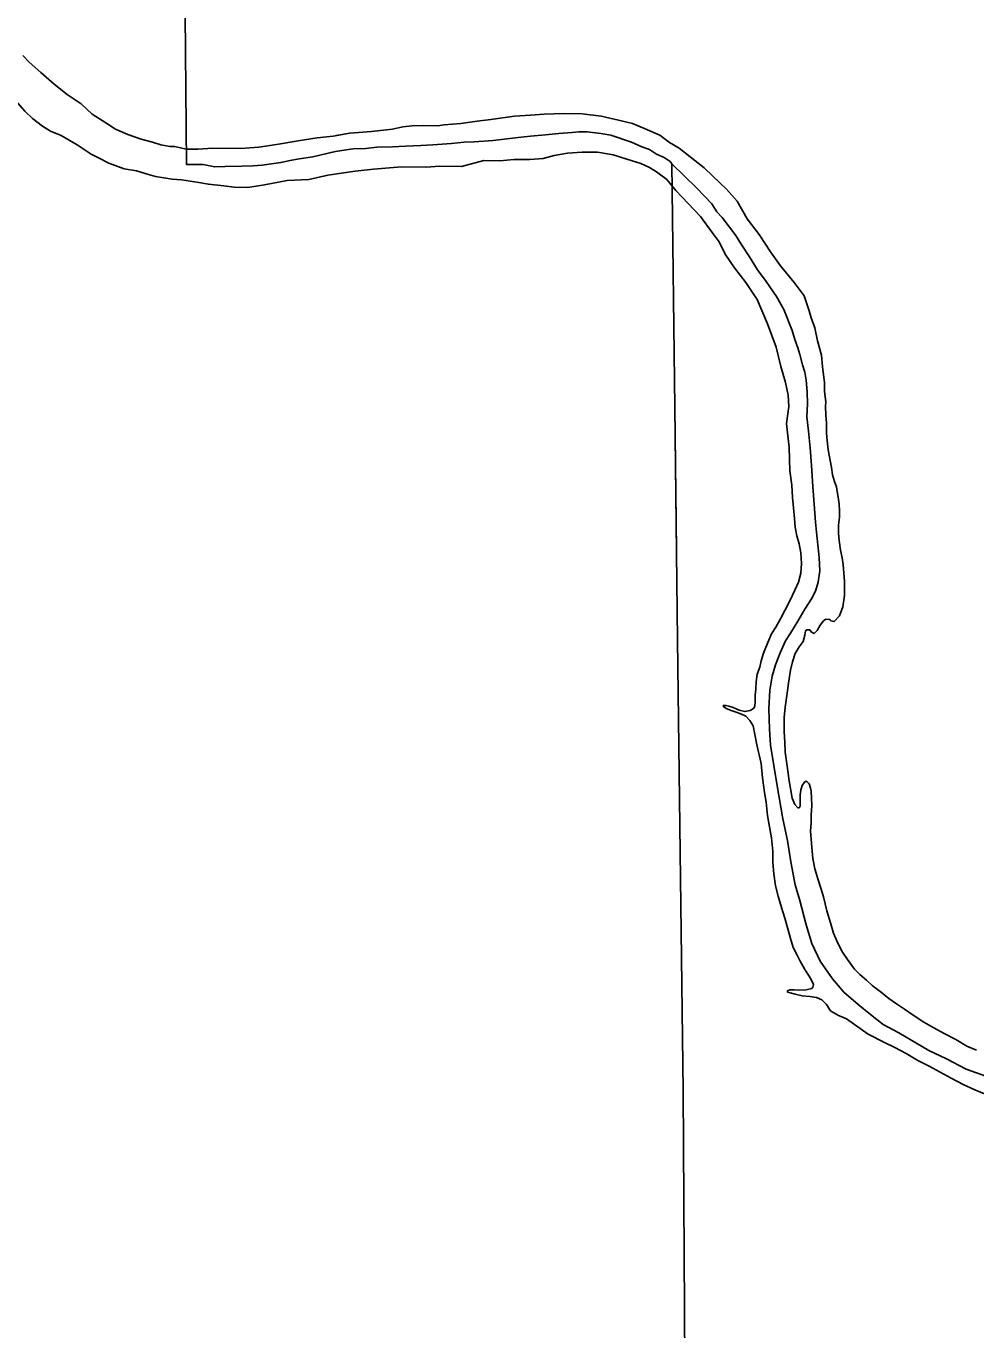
# Model space of a CAD drawing. Extents: x -939622 to -934222, y 1383701 to 1385301.
# Drawn here: x -936566.09 to -936549.12, y 1385000.13 to 1385023.41 of the extents above; entities that cross this region are included whole.
import ezdxf

# ---------------------------------------------------------------- set-up
doc = ezdxf.new("R2010")
doc.units = 0
doc.layers.add('Level 2', color=7, linetype='Continuous')
doc.layers.add('Level 9', color=7, linetype='Continuous')

msp = doc.modelspace()

# ---------------------------------------------------------------- linework, layer by layer
at = {"layer": 'Level 2'}
for points in [[(-936563.285, 1385027.654), (-936563.227, 1385020.94), (-936562.927, 1385020.937), (-936562.719, 1385020.895), (-936562.536, 1385020.904), (-936562.237, 1385020.91), (-936562.039, 1385020.916), (-936561.871, 1385020.928), (-936561.542, 1385020.973), (-936561.372, 1385021.009), (-936561.21, 1385021.036), (-936560.968, 1385021.076), (-936560.717, 1385021.132), (-936560.562, 1385021.171), (-936560.37, 1385021.201), (-936560.245, 1385021.215), (-936560.02, 1385021.222), (-936559.825, 1385021.244), (-936559.544, 1385021.252), (-936559.313, 1385021.262), (-936559.037, 1385021.279), (-936558.822, 1385021.288), (-936558.492, 1385021.315), (-936558.265, 1385021.334), (-936558.085, 1385021.34), (-936557.746, 1385021.364), (-936557.501, 1385021.396), (-936557.247, 1385021.424), (-936557.079, 1385021.445), (-936556.813, 1385021.468), (-936556.576, 1385021.493), (-936556.336, 1385021.506), (-936556.214, 1385021.518), (-936556.07, 1385021.52), (-936555.823, 1385021.488), (-936555.643, 1385021.461), (-936555.275, 1385021.339), (-936555.091, 1385021.255), (-936554.955, 1385021.203), (-936554.827, 1385021.124), (-936554.694, 1385021.063), (-936554.585, 1385020.99), (-936554.555, 1385020.951)], [(-936560.644, 1385021.15), (-936560.562, 1385021.171), (-936560.37, 1385021.201), (-936560.245, 1385021.215), (-936560.02, 1385021.222), (-936559.825, 1385021.244), (-936559.544, 1385021.252), (-936559.313, 1385021.262), (-936559.037, 1385021.279), (-936558.822, 1385021.288), (-936558.492, 1385021.315), (-936558.265, 1385021.334), (-936558.085, 1385021.34), (-936557.746, 1385021.364), (-936557.501, 1385021.396), (-936557.247, 1385021.424), (-936557.079, 1385021.445), (-936556.813, 1385021.468), (-936556.576, 1385021.493), (-936556.336, 1385021.506), (-936556.214, 1385021.518), (-936556.07, 1385021.52), (-936555.823, 1385021.488), (-936555.643, 1385021.461), (-936555.275, 1385021.339), (-936555.091, 1385021.255), (-936554.955, 1385021.203), (-936554.827, 1385021.124), (-936554.694, 1385021.063), (-936554.585, 1385020.99), (-936554.555, 1385020.951)], [(-936554.555, 1385020.951), (-936554.112, 1385020.517), (-936553.844, 1385020.236), (-936553.751, 1385020.093), (-936553.659, 1385019.993), (-936553.411, 1385019.672), (-936553.315, 1385019.515), (-936553.168, 1385019.289), (-936553.026, 1385019.054), (-936552.872, 1385018.846), (-936552.688, 1385018.582), (-936552.555, 1385018.349), (-936552.404, 1385017.973), (-936552.356, 1385017.815), (-936552.306, 1385017.662), (-936552.268, 1385017.546), (-936552.22, 1385017.363), (-936552.181, 1385017.228), (-936552.155, 1385017.085), (-936552.139, 1385016.88), (-936552.133, 1385016.664)], [(-936554.555, 1385020.951), (-936554.504, 1385016.607)], [(-936554.555, 1385020.951), (-936554.112, 1385020.517), (-936553.844, 1385020.236), (-936553.751, 1385020.093), (-936553.659, 1385019.993), (-936553.411, 1385019.672), (-936553.315, 1385019.515), (-936553.168, 1385019.289), (-936553.026, 1385019.054), (-936552.872, 1385018.846), (-936552.688, 1385018.582), (-936552.555, 1385018.349), (-936552.404, 1385017.973), (-936552.356, 1385017.815), (-936552.306, 1385017.662), (-936552.268, 1385017.546), (-936552.22, 1385017.363), (-936552.181, 1385017.228), (-936552.155, 1385017.085), (-936552.139, 1385016.88), (-936552.133, 1385016.664)], [(-936554.555, 1385020.951), (-936554.504, 1385016.607)], [(-936554.504, 1385016.607), (-936554.455, 1385012.448), (-936554.351, 1385004.407), (-936554.303, 1384996.582), (-936554.241, 1384988.559), (-936554.212, 1384980.638), (-936562.051, 1384980.606), (-936562.187, 1384980.609), (-936570.065, 1384980.558), (-936577.662, 1384980.443)], [(-936554.504, 1385016.607), (-936554.474, 1385014.054)], [(-936552.133, 1385016.664), (-936552.147, 1385016.435), (-936552.117, 1385016.177), (-936552.087, 1385015.877), (-936552.062, 1385015.562), (-936552.036, 1385015.186), (-936552.014, 1385014.874), (-936551.987, 1385014.552), (-936551.963, 1385014.315), (-936551.941, 1385014.096), (-936551.925, 1385013.916), (-936551.914, 1385013.685), (-936551.94, 1385013.479), (-936551.987, 1385013.319), (-936552.063, 1385013.182), (-936552.179, 1385012.996), (-936552.307, 1385012.786), (-936552.434, 1385012.57), (-936552.525, 1385012.433), (-936552.619, 1385012.217), (-936552.702, 1385012.005), (-936552.764, 1385011.805), (-936552.806, 1385011.552), (-936552.823, 1385011.217), (-936552.813, 1385010.863), (-936552.795, 1385010.571), (-936552.674, 1385009.846), (-936552.571, 1385009.255), (-936552.488, 1385008.866), (-936552.429, 1385008.491), (-936552.354, 1385008.077), (-936552.27, 1385007.796), (-936552.159, 1385007.365), (-936552.056, 1385007.033), (-936551.905, 1385006.715), (-936551.685, 1385006.4), (-936551.481, 1385006.164), (-936551.23, 1385005.94), (-936551.007, 1385005.764), (-936550.781, 1385005.585), (-936550.504, 1385005.435), (-936549.966, 1385005.121), (-936549.65, 1385004.971), (-936549.298, 1385004.788), (-936548.95, 1385004.663)], [(-936552.133, 1385016.664), (-936552.147, 1385016.435), (-936552.117, 1385016.177), (-936552.087, 1385015.877), (-936552.062, 1385015.562), (-936552.036, 1385015.186), (-936552.014, 1385014.874), (-936551.987, 1385014.552), (-936551.963, 1385014.315), (-936551.941, 1385014.096), (-936551.925, 1385013.916), (-936551.914, 1385013.685), (-936551.94, 1385013.479), (-936551.987, 1385013.319), (-936552.063, 1385013.182), (-936552.179, 1385012.996), (-936552.307, 1385012.786), (-936552.434, 1385012.57), (-936552.525, 1385012.433), (-936552.619, 1385012.217), (-936552.702, 1385012.005), (-936552.764, 1385011.805), (-936552.806, 1385011.552), (-936552.823, 1385011.217), (-936552.813, 1385010.863), (-936552.795, 1385010.571), (-936552.674, 1385009.846), (-936552.571, 1385009.255), (-936552.488, 1385008.866), (-936552.429, 1385008.491), (-936552.354, 1385008.077), (-936552.27, 1385007.796), (-936552.159, 1385007.365), (-936552.056, 1385007.033), (-936551.905, 1385006.715), (-936551.685, 1385006.4), (-936551.481, 1385006.164), (-936551.23, 1385005.94), (-936551.007, 1385005.764), (-936550.781, 1385005.585), (-936550.504, 1385005.435), (-936549.966, 1385005.121), (-936549.65, 1385004.971), (-936549.298, 1385004.788), (-936548.95, 1385004.663)]]:
    msp.add_lwpolyline(points, dxfattribs=at)
at = {"layer": 'Level 9'}
for points in [[(-936567.167, 1385023.162), (-936567.007, 1385022.949), (-936566.863, 1385022.78), (-936566.749, 1385022.61), (-936566.663, 1385022.477), (-936566.479, 1385022.251), (-936566.272, 1385022.075), (-936566.113, 1385021.888), (-936565.973, 1385021.758), (-936565.796, 1385021.623), (-936565.651, 1385021.535), (-936565.464, 1385021.457), (-936565.176, 1385021.288), (-936564.924, 1385021.121), (-936564.794, 1385021.057), (-936564.613, 1385020.964), (-936564.338, 1385020.861), (-936564.115, 1385020.822), (-936563.901, 1385020.757)], [(-936566.145, 1385022.883), (-936566.035, 1385022.764), (-936565.828, 1385022.578), (-936565.59, 1385022.372), (-936565.353, 1385022.19), (-936565.108, 1385022.023), (-936564.909, 1385021.834), (-936564.664, 1385021.679), (-936564.494, 1385021.568), (-936564.271, 1385021.475), (-936564.035, 1385021.389), (-936563.833, 1385021.336), (-936563.68, 1385021.287), (-936563.52, 1385021.26), (-936563.43, 1385021.258), (-936563.228, 1385021.211), (-936563.018, 1385021.212), (-936562.758, 1385021.231), (-936562.254, 1385021.225), (-936561.934, 1385021.249), (-936561.614, 1385021.296), (-936561.228, 1385021.36), (-936560.89, 1385021.414), (-936560.606, 1385021.446), (-936560.307, 1385021.497), (-936559.92, 1385021.525), (-936559.543, 1385021.57), (-936559.358, 1385021.607)], [(-936559.358, 1385021.607), (-936559.193, 1385021.625), (-936558.989, 1385021.631), (-936558.743, 1385021.629), (-936558.621, 1385021.644), (-936558.324, 1385021.667), (-936558.034, 1385021.714), (-936557.789, 1385021.739), (-936557.367, 1385021.798), (-936557.079, 1385021.818), (-936556.837, 1385021.834), (-936556.477, 1385021.847), (-936556.156, 1385021.843), (-936555.817, 1385021.801), (-936555.51, 1385021.731), (-936555.26, 1385021.667), (-936555.033, 1385021.577), (-936554.77, 1385021.459), (-936554.597, 1385021.329), (-936554.424, 1385021.23), (-936554.227, 1385021.077), (-936553.981, 1385020.88), (-936553.822, 1385020.727), (-936553.581, 1385020.496), (-936553.388, 1385020.28), (-936553.209, 1385019.968), (-936552.994, 1385019.689), (-936552.794, 1385019.38), (-936552.616, 1385019.13), (-936552.368, 1385018.831), (-936552.193, 1385018.593), (-936552.101, 1385018.327), (-936552.069, 1385018.202), (-936552, 1385018.019), (-936551.954, 1385017.789), (-936551.881, 1385017.534), (-936551.865, 1385017.33), (-936551.83, 1385017.042), (-936551.828, 1385016.883), (-936551.807, 1385016.7)], [(-936559.358, 1385021.607), (-936559.193, 1385021.625), (-936558.989, 1385021.631), (-936558.743, 1385021.629), (-936558.621, 1385021.644), (-936558.324, 1385021.667), (-936558.034, 1385021.714), (-936557.789, 1385021.739), (-936557.367, 1385021.798), (-936557.079, 1385021.818), (-936556.837, 1385021.834), (-936556.477, 1385021.847), (-936556.156, 1385021.843), (-936555.817, 1385021.801), (-936555.51, 1385021.731), (-936555.26, 1385021.667), (-936555.033, 1385021.577), (-936554.77, 1385021.459), (-936554.597, 1385021.329), (-936554.424, 1385021.23), (-936554.227, 1385021.077), (-936553.981, 1385020.88), (-936553.822, 1385020.727), (-936553.581, 1385020.496), (-936553.388, 1385020.28), (-936553.209, 1385019.968), (-936552.994, 1385019.689), (-936552.794, 1385019.38), (-936552.616, 1385019.13), (-936552.368, 1385018.831), (-936552.193, 1385018.593), (-936552.101, 1385018.327), (-936552.069, 1385018.202), (-936552, 1385018.019), (-936551.954, 1385017.789), (-936551.881, 1385017.534), (-936551.865, 1385017.33), (-936551.83, 1385017.042), (-936551.828, 1385016.883), (-936551.807, 1385016.7)], [(-936560.552, 1385021.455), (-936560.307, 1385021.497), (-936559.92, 1385021.525), (-936559.543, 1385021.57), (-936559.358, 1385021.607)], [(-936563.901, 1385020.757), (-936563.778, 1385020.726), (-936563.48, 1385020.674), (-936563.312, 1385020.665), (-936563.005, 1385020.616), (-936562.834, 1385020.586), (-936562.56, 1385020.558), (-936562.374, 1385020.534), (-936562.131, 1385020.524), (-936561.832, 1385020.577), (-936561.425, 1385020.65), (-936561.042, 1385020.672), (-936560.701, 1385020.747), (-936560.214, 1385020.819), (-936559.882, 1385020.852), (-936559.382, 1385020.894), (-936558.938, 1385020.892), (-936558.704, 1385020.909), (-936558.311, 1385020.9), (-936557.914, 1385021.007), (-936557.629, 1385021), (-936557.375, 1385021.025), (-936557.093, 1385021.027), (-936556.853, 1385021.046), (-936556.656, 1385021.098), (-936556.42, 1385021.138), (-936556.156, 1385021.158), (-936555.884, 1385021.157), (-936555.601, 1385021.11), (-936555.263, 1385021.005), (-936555.112, 1385020.954), (-936554.952, 1385020.884), (-936554.831, 1385020.808), (-936554.646, 1385020.67), (-936554.486, 1385020.474), (-936554.041, 1385020.01), (-936553.835, 1385019.722), (-936553.712, 1385019.559), (-936553.603, 1385019.338), (-936553.437, 1385019.092), (-936553.235, 1385018.828), (-936553.032, 1385018.53), (-936552.847, 1385018.092), (-936552.693, 1385017.676), (-936552.609, 1385017.329), (-936552.523, 1385017.048), (-936552.48, 1385016.82), (-936552.465, 1385016.619)], [(-936560.769, 1385020.732), (-936560.701, 1385020.747), (-936560.214, 1385020.819), (-936559.882, 1385020.852), (-936559.382, 1385020.894), (-936558.938, 1385020.892), (-936558.704, 1385020.909), (-936558.311, 1385020.9), (-936557.914, 1385021.007), (-936557.629, 1385021), (-936557.375, 1385021.025), (-936557.093, 1385021.027), (-936556.853, 1385021.046), (-936556.656, 1385021.098), (-936556.42, 1385021.138), (-936556.156, 1385021.158), (-936555.884, 1385021.157), (-936555.601, 1385021.11), (-936555.263, 1385021.005), (-936555.112, 1385020.954), (-936554.952, 1385020.884), (-936554.831, 1385020.808), (-936554.646, 1385020.67), (-936554.486, 1385020.474), (-936554.041, 1385020.01), (-936553.835, 1385019.722), (-936553.712, 1385019.559), (-936553.603, 1385019.338), (-936553.437, 1385019.092), (-936553.235, 1385018.828), (-936553.032, 1385018.53), (-936552.847, 1385018.092), (-936552.693, 1385017.676), (-936552.609, 1385017.329), (-936552.523, 1385017.048), (-936552.48, 1385016.82), (-936552.465, 1385016.619)], [(-936552.465, 1385016.619), (-936552.508, 1385016.314), (-936552.485, 1385016.095), (-936552.46, 1385015.893), (-936552.455, 1385015.668), (-936552.448, 1385015.47), (-936552.415, 1385015.215), (-936552.399, 1385014.995), (-936552.38, 1385014.806), (-936552.364, 1385014.62), (-936552.354, 1385014.461), (-936552.324, 1385014.311), (-936552.279, 1385014.167), (-936552.251, 1385014.003), (-936552.241, 1385013.816), (-936552.253, 1385013.642), (-936552.294, 1385013.478), (-936552.357, 1385013.339), (-936552.447, 1385013.147), (-936552.539, 1385012.977), (-936552.611, 1385012.84), (-936552.701, 1385012.679), (-936552.777, 1385012.557), (-936552.839, 1385012.405), (-936552.916, 1385012.211), (-936552.959, 1385012.078), (-936552.986, 1385011.966), (-936553.032, 1385011.839), (-936553.05, 1385011.7), (-936553.056, 1385011.571), (-936553.066, 1385011.462), (-936553.066, 1385011.342), (-936553.071, 1385011.272), (-936553.085, 1385011.239), (-936553.115, 1385011.211), (-936553.159, 1385011.189), (-936553.249, 1385011.17), (-936553.355, 1385011.194), (-936553.458, 1385011.243), (-936553.536, 1385011.266), (-936553.591, 1385011.28), (-936553.636, 1385011.279), (-936553.635, 1385011.261), (-936553.584, 1385011.226), (-936553.499, 1385011.189), (-936553.405, 1385011.16), (-936553.311, 1385011.126), (-936553.232, 1385011.086), (-936553.161, 1385011.009), (-936553.105, 1385010.914), (-936553.072, 1385010.764), (-936553.038, 1385010.575), (-936552.959, 1385010.246), (-936552.935, 1385009.988), (-936552.9, 1385009.724), (-936552.872, 1385009.553), (-936552.849, 1385009.316), (-936552.812, 1385009.115), (-936552.777, 1385008.917), (-936552.754, 1385008.677), (-936552.753, 1385008.478), (-936552.734, 1385008.274), (-936552.702, 1385008.058), (-936552.656, 1385007.876), (-936552.595, 1385007.672), (-936552.54, 1385007.484), (-936552.485, 1385007.292), (-936552.439, 1385007.119), (-936552.387, 1385006.96), (-936552.318, 1385006.82), (-936552.265, 1385006.713), (-936552.181, 1385006.565), (-936552.1, 1385006.449), (-936552.053, 1385006.363), (-936552.028, 1385006.3), (-936552.036, 1385006.252), (-936552.056, 1385006.227), (-936552.155, 1385006.204), (-936552.302, 1385006.195), (-936552.371, 1385006.203), (-936552.45, 1385006.201), (-936552.488, 1385006.188), (-936552.491, 1385006.164), (-936552.442, 1385006.147), (-936552.352, 1385006.125), (-936552.228, 1385006.097), (-936552.093, 1385006.085), (-936551.969, 1385006.067), (-936551.878, 1385006.026), (-936551.795, 1385005.941), (-936551.72, 1385005.828), (-936551.59, 1385005.752), (-936551.435, 1385005.683), (-936551.051, 1385005.411), (-936550.759, 1385005.261), (-936550.574, 1385005.174), (-936550.373, 1385005.064), (-936550.163, 1385004.942), (-936549.957, 1385004.838), (-936549.765, 1385004.734), (-936549.565, 1385004.623)], [(-936552.465, 1385016.619), (-936552.508, 1385016.314), (-936552.485, 1385016.095), (-936552.46, 1385015.893), (-936552.455, 1385015.668), (-936552.448, 1385015.47), (-936552.415, 1385015.215), (-936552.399, 1385014.995), (-936552.38, 1385014.806), (-936552.364, 1385014.62), (-936552.354, 1385014.461), (-936552.324, 1385014.311), (-936552.279, 1385014.167), (-936552.251, 1385014.003), (-936552.241, 1385013.816), (-936552.253, 1385013.642), (-936552.294, 1385013.478), (-936552.357, 1385013.339), (-936552.447, 1385013.147), (-936552.539, 1385012.977), (-936552.611, 1385012.84), (-936552.701, 1385012.679), (-936552.777, 1385012.557), (-936552.839, 1385012.405), (-936552.916, 1385012.211), (-936552.959, 1385012.078), (-936552.986, 1385011.966), (-936553.032, 1385011.839), (-936553.05, 1385011.7), (-936553.056, 1385011.571), (-936553.066, 1385011.462), (-936553.066, 1385011.342), (-936553.071, 1385011.272), (-936553.085, 1385011.239), (-936553.115, 1385011.211), (-936553.159, 1385011.189), (-936553.249, 1385011.17), (-936553.355, 1385011.194), (-936553.458, 1385011.243), (-936553.536, 1385011.266), (-936553.591, 1385011.28), (-936553.636, 1385011.279), (-936553.635, 1385011.261), (-936553.584, 1385011.226), (-936553.499, 1385011.189), (-936553.405, 1385011.16), (-936553.311, 1385011.126), (-936553.232, 1385011.086), (-936553.161, 1385011.009), (-936553.105, 1385010.914), (-936553.072, 1385010.764), (-936553.038, 1385010.575), (-936552.959, 1385010.246), (-936552.935, 1385009.988), (-936552.9, 1385009.724), (-936552.872, 1385009.553), (-936552.849, 1385009.316), (-936552.812, 1385009.115), (-936552.777, 1385008.917), (-936552.754, 1385008.677), (-936552.753, 1385008.478), (-936552.734, 1385008.274), (-936552.702, 1385008.058), (-936552.656, 1385007.876), (-936552.595, 1385007.672), (-936552.54, 1385007.484), (-936552.485, 1385007.292), (-936552.439, 1385007.119), (-936552.387, 1385006.96), (-936552.318, 1385006.82), (-936552.265, 1385006.713), (-936552.181, 1385006.565), (-936552.1, 1385006.449), (-936552.053, 1385006.363), (-936552.028, 1385006.3), (-936552.036, 1385006.252), (-936552.056, 1385006.227), (-936552.155, 1385006.204), (-936552.302, 1385006.195), (-936552.371, 1385006.203), (-936552.45, 1385006.201), (-936552.488, 1385006.188), (-936552.491, 1385006.164), (-936552.442, 1385006.147), (-936552.352, 1385006.125), (-936552.228, 1385006.097), (-936552.093, 1385006.085), (-936551.969, 1385006.067), (-936551.878, 1385006.026), (-936551.795, 1385005.941), (-936551.72, 1385005.828), (-936551.59, 1385005.752), (-936551.435, 1385005.683), (-936551.051, 1385005.411), (-936550.759, 1385005.261), (-936550.574, 1385005.174), (-936550.373, 1385005.064), (-936550.163, 1385004.942), (-936549.957, 1385004.838), (-936549.765, 1385004.734), (-936549.565, 1385004.623)], [(-936552.168, 1385012.611), (-936552.144, 1385012.627), (-936552.093, 1385012.628), (-936552.059, 1385012.587), (-936552.016, 1385012.563), (-936551.958, 1385012.616), (-936551.906, 1385012.716), (-936551.847, 1385012.789), (-936551.803, 1385012.82), (-936551.736, 1385012.813), (-936551.715, 1385012.789), (-936551.654, 1385012.778), (-936551.561, 1385012.882), (-936551.504, 1385013.043), (-936551.472, 1385013.245), (-936551.471, 1385013.495), (-936551.493, 1385013.795), (-936551.516, 1385013.918), (-936551.543, 1385014.05), (-936551.568, 1385014.227), (-936551.577, 1385014.353), (-936551.577, 1385014.498), (-936551.562, 1385014.639), (-936551.561, 1385014.757), (-936551.567, 1385014.871), (-936551.584, 1385015), (-936551.602, 1385015.102), (-936551.615, 1385015.183), (-936551.65, 1385015.281), (-936551.686, 1385015.398), (-936551.704, 1385015.53), (-936551.765, 1385015.844), (-936551.787, 1385016.064), (-936551.792, 1385016.154), (-936551.795, 1385016.313), (-936551.805, 1385016.469), (-936551.811, 1385016.62), (-936551.807, 1385016.7)], [(-936552.168, 1385012.611), (-936552.144, 1385012.627), (-936552.093, 1385012.628), (-936552.059, 1385012.587), (-936552.016, 1385012.563), (-936551.958, 1385012.616), (-936551.906, 1385012.716), (-936551.847, 1385012.789), (-936551.803, 1385012.82), (-936551.736, 1385012.813), (-936551.715, 1385012.789), (-936551.654, 1385012.778), (-936551.561, 1385012.882), (-936551.504, 1385013.043), (-936551.472, 1385013.245), (-936551.471, 1385013.495), (-936551.493, 1385013.795), (-936551.516, 1385013.918), (-936551.543, 1385014.05), (-936551.568, 1385014.227), (-936551.577, 1385014.353), (-936551.577, 1385014.498), (-936551.562, 1385014.639), (-936551.561, 1385014.757), (-936551.567, 1385014.871), (-936551.584, 1385015), (-936551.602, 1385015.102), (-936551.615, 1385015.183), (-936551.65, 1385015.281), (-936551.686, 1385015.398), (-936551.704, 1385015.53), (-936551.765, 1385015.844), (-936551.787, 1385016.064), (-936551.792, 1385016.154), (-936551.795, 1385016.313), (-936551.805, 1385016.469), (-936551.811, 1385016.62), (-936551.807, 1385016.7)], [(-936549.116, 1385005.123), (-936549.285, 1385005.198), (-936549.483, 1385005.314), (-936549.69, 1385005.424), (-936549.878, 1385005.522), (-936550.055, 1385005.624), (-936550.262, 1385005.761), (-936550.402, 1385005.855), (-936550.542, 1385005.951), (-936550.68, 1385006.051), (-936550.808, 1385006.153), (-936550.979, 1385006.279), (-936551.08, 1385006.376), (-936551.196, 1385006.479), (-936551.292, 1385006.574), (-936551.418, 1385006.743), (-936551.508, 1385006.873), (-936551.599, 1385007.046), (-936551.666, 1385007.213), (-936551.724, 1385007.398), (-936551.788, 1385007.616), (-936551.848, 1385007.862), (-936551.893, 1385008.02), (-936551.941, 1385008.164), (-936552.003, 1385008.364), (-936552.037, 1385008.547), (-936552.056, 1385008.742), (-936552.068, 1385008.898), (-936552.077, 1385009.036), (-936552.068, 1385009.19), (-936552.065, 1385009.322), (-936552.057, 1385009.491), (-936552.059, 1385009.626), (-936552.068, 1385009.75), (-936552.081, 1385009.803), (-936552.098, 1385009.866), (-936552.116, 1385009.893), (-936552.138, 1385009.917), (-936552.159, 1385009.928), (-936552.189, 1385009.913), (-936552.226, 1385009.852), (-936552.252, 1385009.77), (-936552.262, 1385009.685), (-936552.261, 1385009.631), (-936552.262, 1385009.541), (-936552.261, 1385009.493), (-936552.272, 1385009.463), (-936552.284, 1385009.453), (-936552.308, 1385009.453), (-936552.357, 1385009.509), (-936552.405, 1385009.622), (-936552.46, 1385009.934), (-936552.495, 1385010.195), (-936552.53, 1385010.447), (-936552.54, 1385010.624), (-936552.55, 1385010.811), (-936552.547, 1385011.066), (-936552.532, 1385011.25), (-936552.496, 1385011.501), (-936552.472, 1385011.676), (-936552.435, 1385011.908), (-936552.402, 1385012.059), (-936552.351, 1385012.208), (-936552.279, 1385012.326), (-936552.209, 1385012.421), (-936552.178, 1385012.536), (-936552.168, 1385012.611)], [(-936549.116, 1385005.123), (-936549.285, 1385005.198), (-936549.483, 1385005.314), (-936549.69, 1385005.424), (-936549.878, 1385005.522), (-936550.055, 1385005.624), (-936550.262, 1385005.761), (-936550.402, 1385005.855), (-936550.542, 1385005.951), (-936550.68, 1385006.051), (-936550.808, 1385006.153), (-936550.979, 1385006.279), (-936551.08, 1385006.376), (-936551.196, 1385006.479), (-936551.292, 1385006.574), (-936551.418, 1385006.743), (-936551.508, 1385006.873), (-936551.599, 1385007.046), (-936551.666, 1385007.213), (-936551.724, 1385007.398), (-936551.788, 1385007.616), (-936551.848, 1385007.862), (-936551.893, 1385008.02), (-936551.941, 1385008.164), (-936552.003, 1385008.364), (-936552.037, 1385008.547), (-936552.056, 1385008.742), (-936552.068, 1385008.898), (-936552.077, 1385009.036), (-936552.068, 1385009.19), (-936552.065, 1385009.322), (-936552.057, 1385009.491), (-936552.059, 1385009.626), (-936552.068, 1385009.75), (-936552.081, 1385009.803), (-936552.098, 1385009.866), (-936552.116, 1385009.893), (-936552.138, 1385009.917), (-936552.159, 1385009.928), (-936552.189, 1385009.913), (-936552.226, 1385009.852), (-936552.252, 1385009.77), (-936552.262, 1385009.685), (-936552.261, 1385009.631), (-936552.262, 1385009.541), (-936552.261, 1385009.493), (-936552.272, 1385009.463), (-936552.284, 1385009.453), (-936552.308, 1385009.453), (-936552.357, 1385009.509), (-936552.405, 1385009.622), (-936552.46, 1385009.934), (-936552.495, 1385010.195), (-936552.53, 1385010.447), (-936552.54, 1385010.624), (-936552.55, 1385010.811), (-936552.547, 1385011.066), (-936552.532, 1385011.25), (-936552.496, 1385011.501), (-936552.472, 1385011.676), (-936552.435, 1385011.908), (-936552.402, 1385012.059), (-936552.351, 1385012.208), (-936552.279, 1385012.326), (-936552.209, 1385012.421), (-936552.178, 1385012.536), (-936552.168, 1385012.611)], [(-936549.565, 1385004.623), (-936549.355, 1385004.513), (-936549.146, 1385004.415), (-936548.943, 1385004.335)], [(-936549.565, 1385004.623), (-936549.355, 1385004.513), (-936549.146, 1385004.415), (-936548.943, 1385004.335)]]:
    msp.add_lwpolyline(points, dxfattribs=at)

doc.saveas('drawing.dxf')
